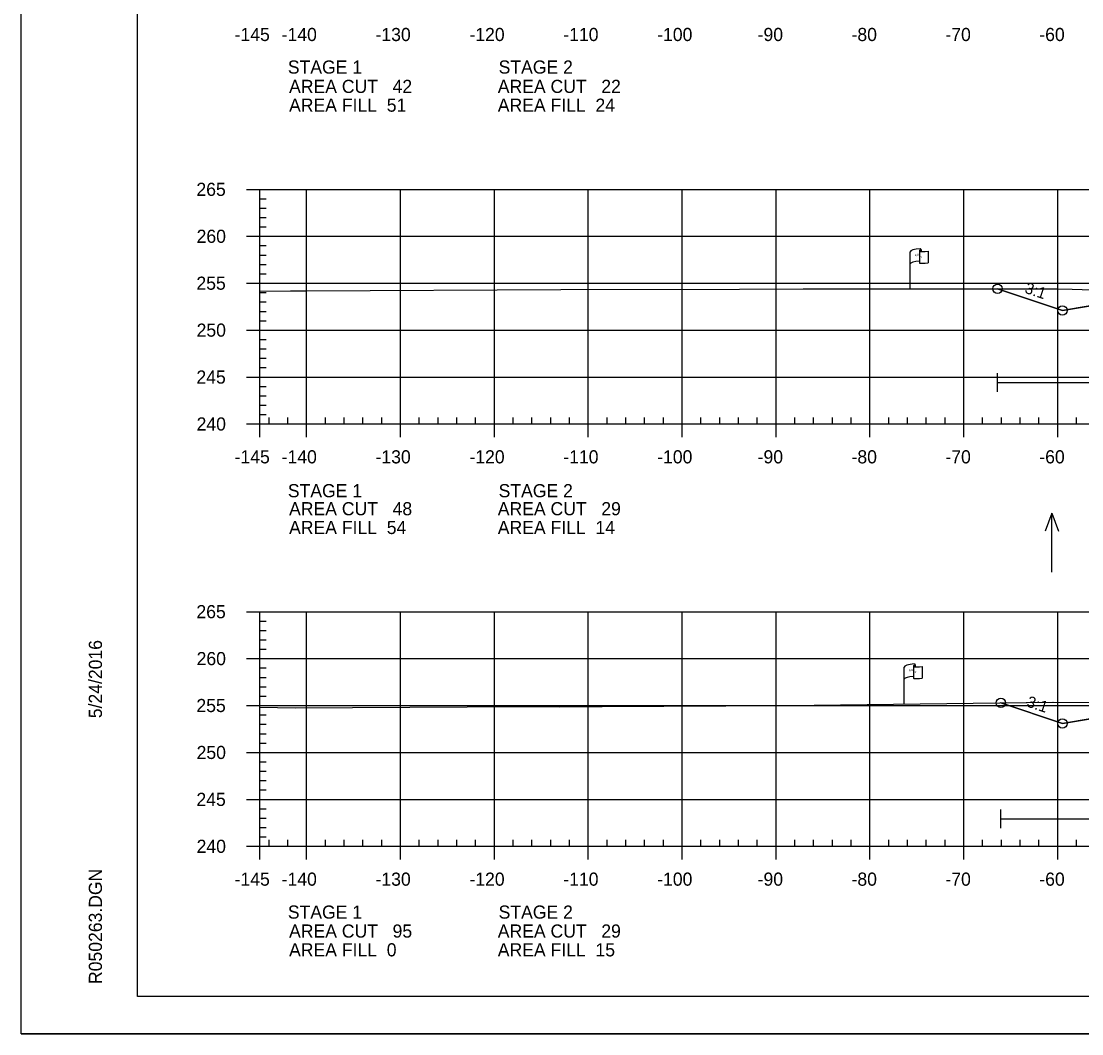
# Model space of a CAD drawing. Extents: x 1365647 to 1367999, y 387113 to 400173.
# Drawn here: x 1365723.7 to 1365836.7, y 389719.5 to 389827.3 of the extents above; entities that cross this region are included whole.
import ezdxf

# ---------------------------------------------------------------- set-up
doc = ezdxf.new("R2010")
doc.units = 0
for name, color, linetype in [('E_Existing ROW', 7, 'Continuous'), ('R_Axis', 7, 'Continuous'), ('R_Axis Annot', 7, 'Continuous'), ('R_Border', 7, 'Continuous'), ('R_Contours', 7, 'Continuous'), ('R_Exist Surface', 7, 'Continuous'), ('R_Fin Surface', 7, 'Continuous'), ('R_Fin Surface Annot', 7, 'Continuous'), ('R_Grid', 7, 'Continuous'), ('R_No Plot', 7, 'Continuous'), ('R_Proposed Const Limits', 7, 'Continuous'), ('R_Water', 7, 'Continuous'), ('R_Water Annot', 7, 'Continuous')]:
    doc.layers.add(name, color=color, linetype=linetype)

msp = doc.modelspace()

# ---------------------------------------------------------------- linework, layer by layer
at = {"layer": 'E_Existing ROW'}
for p, q in [((1365818.37, 389798.83), (1365818.37, 389802.78)), ((1365819.36, 389802.87), (1365819.36, 389802.86)), ((1365819.36, 389802.86), (1365819.36, 389801.63)), ((1365819.53, 389803.03), (1365819.53, 389802.79)), ((1365820.3, 389802.84), (1365820.3, 389801.6)), ((1365817.74, 389754.58), (1365817.74, 389758.53)), ((1365818.74, 389758.62), (1365818.74, 389758.61)), ((1365818.74, 389758.61), (1365818.74, 389757.38)), ((1365818.9, 389758.78), (1365818.9, 389758.54)), ((1365819.67, 389758.59), (1365819.67, 389757.35))]:
    msp.add_line(p, q, dxfattribs=at)
for centre, radius, start, end in [((1365819.44, 389802.87), 0.078, 88.6458, 274.2828), ((1365819.45, 389803.03), 0.0783, 263.0712, 93.9564), ((1365819.44, 389801.63), 0.0783, 180, 273.9564), ((1365818.81, 389758.62), 0.078, 88.6458, 274.2828), ((1365818.83, 389758.78), 0.0783, 263.0712, 93.9564), ((1365818.81, 389757.38), 0.0783, 180, 273.9564)]:
    msp.add_arc(centre, radius, start, end, dxfattribs=at)
for centre, major_axis, ratio, start_param, end_param in [((1365819.95, 389802.82), (-1.58, -0.04), 0.19887, 5.030368, 6.283185), ((1365820.66, 389802.94), (-1.23, -0.13), 0.052933, 0.159456, 1.268315), ((1365819.94, 389801.5), (-1.58, -0.04), 0.19887, 5.083035, 6.194897), ((1365820.66, 389801.7), (-1.23, -0.13), 0.052933, 0.159456, 1.268315), ((1365819.32, 389758.57), (-1.58, -0.04), 0.19887, 5.030368, 6.283185), ((1365820.03, 389758.69), (-1.23, -0.13), 0.052933, 0.159456, 1.268315), ((1365819.32, 389757.26), (-1.58, -0.04), 0.19887, 5.083035, 6.194897), ((1365820.03, 389757.45), (-1.23, -0.13), 0.052933, 0.159456, 1.268315)]:
    msp.add_ellipse(centre, major_axis=major_axis, ratio=ratio, start_param=start_param, end_param=end_param, dxfattribs=at)
at = {"layer": 'R_Axis'}
for p, q in [((1365747.69, 389809.43), (1365749.09, 389809.43)), ((1365749.09, 389784.43), (1365749.09, 389809.43)), ((1365749.09, 389808.43), (1365749.79, 389808.43)), ((1365749.09, 389807.43), (1365749.79, 389807.43)), ((1365749.09, 389806.43), (1365749.79, 389806.43)), ((1365749.09, 389805.43), (1365749.79, 389805.43)), ((1365747.69, 389804.43), (1365749.09, 389804.43)), ((1365749.09, 389803.43), (1365749.79, 389803.43)), ((1365749.09, 389802.43), (1365749.79, 389802.43)), ((1365749.09, 389801.43), (1365749.79, 389801.43)), ((1365749.09, 389800.43), (1365749.79, 389800.43)), ((1365747.69, 389799.43), (1365749.09, 389799.43)), ((1365749.09, 389798.43), (1365749.79, 389798.43)), ((1365749.09, 389797.43), (1365749.79, 389797.43)), ((1365749.09, 389796.43), (1365749.79, 389796.43)), ((1365749.09, 389795.43), (1365749.79, 389795.43)), ((1365747.69, 389794.43), (1365749.09, 389794.43)), ((1365749.09, 389793.43), (1365749.79, 389793.43)), ((1365749.09, 389792.43), (1365749.79, 389792.43)), ((1365749.09, 389791.43), (1365749.79, 389791.43)), ((1365749.09, 389790.43), (1365749.79, 389790.43)), ((1365747.69, 389789.43), (1365749.09, 389789.43)), ((1365749.09, 389788.43), (1365749.79, 389788.43)), ((1365749.09, 389787.43), (1365749.79, 389787.43)), ((1365749.09, 389786.43), (1365749.79, 389786.43)), ((1365747.69, 389784.43), (1365749.09, 389784.43)), ((1365749.09, 389785.43), (1365749.79, 389785.43)), ((1365749.09, 389784.43), (1365749.09, 389785.13)), ((1365749.09, 389784.43), (1366039.09, 389784.43)), ((1365749.09, 389783.03), (1365749.09, 389784.43)), ((1365750.09, 389784.43), (1365750.09, 389785.13)), ((1365752.09, 389784.43), (1365752.09, 389785.13)), ((1365754.09, 389783.03), (1365754.09, 389784.43)), ((1365756.09, 389784.43), (1365756.09, 389785.13)), ((1365758.09, 389784.43), (1365758.09, 389785.13)), ((1365760.09, 389784.43), (1365760.09, 389785.13)), ((1365762.09, 389784.43), (1365762.09, 389785.13)), ((1365764.09, 389783.03), (1365764.09, 389784.43)), ((1365766.09, 389784.43), (1365766.09, 389785.13)), ((1365768.09, 389784.43), (1365768.09, 389785.13)), ((1365770.09, 389784.43), (1365770.09, 389785.13)), ((1365772.09, 389784.43), (1365772.09, 389785.13)), ((1365774.09, 389783.03), (1365774.09, 389784.43)), ((1365776.09, 389784.43), (1365776.09, 389785.13)), ((1365778.09, 389784.43), (1365778.09, 389785.13)), ((1365780.09, 389784.43), (1365780.09, 389785.13)), ((1365782.09, 389784.43), (1365782.09, 389785.13)), ((1365784.09, 389783.03), (1365784.09, 389784.43)), ((1365786.09, 389784.43), (1365786.09, 389785.13)), ((1365788.09, 389784.43), (1365788.09, 389785.13)), ((1365790.09, 389784.43), (1365790.09, 389785.13)), ((1365792.09, 389784.43), (1365792.09, 389785.13)), ((1365794.09, 389783.03), (1365794.09, 389784.43)), ((1365796.09, 389784.43), (1365796.09, 389785.13)), ((1365798.09, 389784.43), (1365798.09, 389785.13)), ((1365800.09, 389784.43), (1365800.09, 389785.13)), ((1365802.09, 389784.43), (1365802.09, 389785.13)), ((1365804.09, 389783.03), (1365804.09, 389784.43)), ((1365806.09, 389784.43), (1365806.09, 389785.13)), ((1365808.09, 389784.43), (1365808.09, 389785.13)), ((1365810.09, 389784.43), (1365810.09, 389785.13)), ((1365812.09, 389784.43), (1365812.09, 389785.13)), ((1365814.09, 389783.03), (1365814.09, 389784.43)), ((1365816.09, 389784.43), (1365816.09, 389785.13)), ((1365818.09, 389784.43), (1365818.09, 389785.13)), ((1365820.09, 389784.43), (1365820.09, 389785.13)), ((1365822.09, 389784.43), (1365822.09, 389785.13)), ((1365824.09, 389783.03), (1365824.09, 389784.43)), ((1365826.09, 389784.43), (1365826.09, 389785.13)), ((1365828.09, 389784.43), (1365828.09, 389785.13)), ((1365830.09, 389784.43), (1365830.09, 389785.13)), ((1365832.09, 389784.43), (1365832.09, 389785.13)), ((1365834.09, 389783.03), (1365834.09, 389784.43)), ((1365836.09, 389784.43), (1365836.09, 389785.13)), ((1365747.69, 389764.43), (1365749.09, 389764.43)), ((1365749.09, 389739.43), (1365749.09, 389764.43)), ((1365749.09, 389763.43), (1365749.79, 389763.43)), ((1365749.09, 389762.43), (1365749.79, 389762.43)), ((1365749.09, 389761.43), (1365749.79, 389761.43)), ((1365749.09, 389760.43), (1365749.79, 389760.43)), ((1365747.69, 389759.43), (1365749.09, 389759.43)), ((1365749.09, 389758.43), (1365749.79, 389758.43)), ((1365749.09, 389757.43), (1365749.79, 389757.43)), ((1365749.09, 389756.43), (1365749.79, 389756.43)), ((1365749.09, 389755.43), (1365749.79, 389755.43)), ((1365747.69, 389754.43), (1365749.09, 389754.43)), ((1365749.09, 389753.43), (1365749.79, 389753.43)), ((1365749.09, 389752.43), (1365749.79, 389752.43)), ((1365749.09, 389751.43), (1365749.79, 389751.43)), ((1365749.09, 389750.43), (1365749.79, 389750.43)), ((1365747.69, 389749.43), (1365749.09, 389749.43)), ((1365749.09, 389748.43), (1365749.79, 389748.43)), ((1365749.09, 389747.43), (1365749.79, 389747.43)), ((1365749.09, 389746.43), (1365749.79, 389746.43)), ((1365749.09, 389745.43), (1365749.79, 389745.43)), ((1365747.69, 389744.43), (1365749.09, 389744.43)), ((1365749.09, 389743.43), (1365749.79, 389743.43)), ((1365749.09, 389742.43), (1365749.79, 389742.43)), ((1365749.09, 389741.43), (1365749.79, 389741.43)), ((1365749.09, 389740.43), (1365749.79, 389740.43)), ((1365747.69, 389739.43), (1365749.09, 389739.43)), ((1365749.09, 389739.43), (1365749.09, 389740.13)), ((1365749.09, 389739.43), (1366039.09, 389739.43)), ((1365749.09, 389738.03), (1365749.09, 389739.43)), ((1365750.09, 389739.43), (1365750.09, 389740.13)), ((1365752.09, 389739.43), (1365752.09, 389740.13)), ((1365754.09, 389738.03), (1365754.09, 389739.43)), ((1365756.09, 389739.43), (1365756.09, 389740.13)), ((1365758.09, 389739.43), (1365758.09, 389740.13)), ((1365760.09, 389739.43), (1365760.09, 389740.13)), ((1365762.09, 389739.43), (1365762.09, 389740.13)), ((1365764.09, 389738.03), (1365764.09, 389739.43)), ((1365766.09, 389739.43), (1365766.09, 389740.13)), ((1365768.09, 389739.43), (1365768.09, 389740.13)), ((1365770.09, 389739.43), (1365770.09, 389740.13)), ((1365772.09, 389739.43), (1365772.09, 389740.13)), ((1365774.09, 389738.03), (1365774.09, 389739.43)), ((1365776.09, 389739.43), (1365776.09, 389740.13)), ((1365778.09, 389739.43), (1365778.09, 389740.13)), ((1365780.09, 389739.43), (1365780.09, 389740.13)), ((1365782.09, 389739.43), (1365782.09, 389740.13)), ((1365784.09, 389738.03), (1365784.09, 389739.43)), ((1365786.09, 389739.43), (1365786.09, 389740.13)), ((1365788.09, 389739.43), (1365788.09, 389740.13)), ((1365790.09, 389739.43), (1365790.09, 389740.13)), ((1365792.09, 389739.43), (1365792.09, 389740.13)), ((1365794.09, 389738.03), (1365794.09, 389739.43)), ((1365796.09, 389739.43), (1365796.09, 389740.13)), ((1365798.09, 389739.43), (1365798.09, 389740.13)), ((1365800.09, 389739.43), (1365800.09, 389740.13)), ((1365802.09, 389739.43), (1365802.09, 389740.13)), ((1365804.09, 389738.03), (1365804.09, 389739.43)), ((1365806.09, 389739.43), (1365806.09, 389740.13)), ((1365808.09, 389739.43), (1365808.09, 389740.13)), ((1365810.09, 389739.43), (1365810.09, 389740.13)), ((1365812.09, 389739.43), (1365812.09, 389740.13)), ((1365814.09, 389738.03), (1365814.09, 389739.43)), ((1365816.09, 389739.43), (1365816.09, 389740.13)), ((1365818.09, 389739.43), (1365818.09, 389740.13)), ((1365820.09, 389739.43), (1365820.09, 389740.13)), ((1365822.09, 389739.43), (1365822.09, 389740.13)), ((1365824.09, 389738.03), (1365824.09, 389739.43)), ((1365826.09, 389739.43), (1365826.09, 389740.13)), ((1365828.09, 389739.43), (1365828.09, 389740.13)), ((1365830.09, 389739.43), (1365830.09, 389740.13)), ((1365832.09, 389739.43), (1365832.09, 389740.13)), ((1365834.09, 389738.03), (1365834.09, 389739.43)), ((1365836.09, 389739.43), (1365836.09, 389740.13))]:
    msp.add_line(p, q, dxfattribs=at)
at = {"layer": 'R_Border'}
for p, q in [((1365736.09, 389723.43), (1365736.09, 389928.89)), ((1365736.09, 389723.43), (1365736.09, 389723.43)), ((1366052.27, 389723.43), (1365736.09, 389723.43))]:
    msp.add_line(p, q, dxfattribs=at)
at = {"layer": 'R_Contours'}
for points in [[(1365827.68, 389798.84), (1365829.19, 389798.84), (1365834.12, 389798.83), (1365835.63, 389798.78), (1365845.24, 389798.46), (1365846.17, 389798.46), (1365834.59, 389796.53)], [(1365828.04, 389754.71), (1365833.56, 389754.77), (1365833.58, 389754.77), (1365833.6, 389754.77), (1365842.39, 389754.76), (1365845.54, 389754.67), (1365847.23, 389754.63), (1365834.59, 389752.52)]]:
    msp.add_lwpolyline(points, close=True, dxfattribs=at)
at = {"layer": 'R_Exist Surface'}
for points in [[(1365749.09, 389798.59), (1365752.37, 389798.62), (1365753.26, 389798.62), (1365754.08, 389798.63), (1365781.15, 389798.77), (1365800.21, 389798.78), (1365806.98, 389798.82), (1365829.19, 389798.84), (1365834.12, 389798.83), (1365835.63, 389798.78), (1365845.24, 389798.46)], [(1365749.09, 389754.24), (1365752.87, 389754.2), (1365777.31, 389754.31), (1365781, 389754.29), (1365785.56, 389754.33), (1365805.32, 389754.43), (1365833.56, 389754.77), (1365833.58, 389754.77), (1365833.6, 389754.77), (1365842.39, 389754.76)]]:
    msp.add_lwpolyline(points, dxfattribs=at)
at = {"layer": 'R_Fin Surface'}
for points in [[(1365827.68, 389798.84), (1365834.59, 389796.53), (1365852.3, 389799.48), (1365856.59, 389800.2), (1365862.59, 389800.44), (1365864.59, 389800.48), (1365894.09, 389801.07), (1365923.59, 389800.48), (1365925.59, 389800.44), (1365931.59, 389800.2), (1365935.89, 389799.48), (1365953.59, 389796.53), (1365964.81, 389800.27)], [(1365827.68, 389798.84), (1365834.59, 389796.53), (1365847.47, 389798.68), (1365856.59, 389800.2), (1365862.59, 389800.44), (1365864.59, 389800.48), (1365894.09, 389801.07), (1365923.59, 389800.48), (1365925.59, 389800.44), (1365931.59, 389800.2), (1365940.72, 389798.68), (1365953.59, 389796.53), (1365964.81, 389800.27)], [(1365828.04, 389754.71), (1365834.59, 389752.52), (1365852.3, 389755.47), (1365856.59, 389756.19), (1365862.59, 389756.43), (1365864.59, 389756.47), (1365894.09, 389757.06), (1365923.59, 389756.47), (1365925.59, 389756.43), (1365931.59, 389756.19), (1365935.89, 389755.47), (1365953.59, 389752.52), (1365964.98, 389756.32)], [(1365828.04, 389754.71), (1365834.59, 389752.52), (1365847.47, 389754.67), (1365856.59, 389756.19), (1365862.59, 389756.43), (1365864.59, 389756.47), (1365894.09, 389757.06), (1365923.59, 389756.47), (1365925.59, 389756.43), (1365931.59, 389756.19), (1365940.72, 389754.67), (1365953.59, 389752.52), (1365964.98, 389756.32)]]:
    msp.add_lwpolyline(points, dxfattribs=at)
at = {"layer": 'R_Grid'}
for p, q in [((1365749.09, 389809.43), (1366039.09, 389809.43)), ((1365749.09, 389784.43), (1365749.09, 389809.43)), ((1365754.09, 389784.43), (1365754.09, 389809.43)), ((1365764.09, 389784.43), (1365764.09, 389809.43)), ((1365774.09, 389784.43), (1365774.09, 389809.43)), ((1365784.09, 389784.43), (1365784.09, 389809.43)), ((1365794.09, 389784.43), (1365794.09, 389809.43)), ((1365804.09, 389784.43), (1365804.09, 389809.43)), ((1365814.09, 389784.43), (1365814.09, 389809.43)), ((1365824.09, 389784.43), (1365824.09, 389809.43)), ((1365834.09, 389784.43), (1365834.09, 389809.43)), ((1365749.09, 389804.43), (1366039.09, 389804.43)), ((1365749.09, 389799.43), (1366039.09, 389799.43)), ((1365749.09, 389794.43), (1366039.09, 389794.43)), ((1365749.09, 389789.43), (1366039.09, 389789.43)), ((1365749.09, 389784.43), (1366039.09, 389784.43)), ((1365749.09, 389764.43), (1366039.09, 389764.43)), ((1365749.09, 389739.43), (1365749.09, 389764.43)), ((1365754.09, 389739.43), (1365754.09, 389764.43)), ((1365764.09, 389739.43), (1365764.09, 389764.43)), ((1365774.09, 389739.43), (1365774.09, 389764.43)), ((1365784.09, 389739.43), (1365784.09, 389764.43)), ((1365794.09, 389739.43), (1365794.09, 389764.43)), ((1365804.09, 389739.43), (1365804.09, 389764.43)), ((1365814.09, 389739.43), (1365814.09, 389764.43)), ((1365824.09, 389739.43), (1365824.09, 389764.43)), ((1365834.09, 389739.43), (1365834.09, 389764.43)), ((1365749.09, 389759.43), (1366039.09, 389759.43)), ((1365749.09, 389754.43), (1366039.09, 389754.43)), ((1365749.09, 389749.43), (1366039.09, 389749.43)), ((1365749.09, 389744.43), (1366039.09, 389744.43)), ((1365749.09, 389739.43), (1366039.09, 389739.43))]:
    msp.add_line(p, q, dxfattribs=at)
at = {"layer": 'R_No Plot'}
msp.add_line((1365723.69, 389719.46), (1366057.03, 389719.46), dxfattribs=at)
msp.add_lwpolyline([(1365723.69, 389932.79), (1366057.03, 389932.79), (1366057.03, 389719.45), (1365723.69, 389719.45)], close=True, dxfattribs=at)
for centre in [(1365827.68, 389798.84), (1365827.68, 389798.84), (1365834.59, 389796.53), (1365834.59, 389796.53), (1365834.59, 389796.53), (1365834.59, 389796.53), (1365834.59, 389796.53), (1365828.04, 389754.71), (1365828.04, 389754.71), (1365834.59, 389752.52), (1365834.59, 389752.52), (1365834.59, 389752.52), (1365834.59, 389752.52), (1365834.59, 389752.52)]:
    msp.add_circle(centre, 0.5, dxfattribs=at)
at = {"layer": 'R_Proposed Const Limits'}
for points in [[(1365856.59, 389800.2), (1365834.59, 389796.53), (1365827.68, 389798.84)], [(1365856.59, 389756.19), (1365834.59, 389752.52), (1365828.04, 389754.71)]]:
    msp.add_lwpolyline(points, dxfattribs=at)
at = {"layer": 'R_Water'}
for p, q in [((1365827.68, 389787.84), (1365827.68, 389789.84)), ((1365827.68, 389788.84), (1365882.77, 389788.84)), ((1365828.04, 389741.35), (1365828.04, 389743.35)), ((1365828.04, 389742.35), (1365882.76, 389742.35))]:
    msp.add_line(p, q, dxfattribs=at)
at = {"layer": 'R_Water Annot'}
for p, q in [((1365833.46, 389774.93), (1365832.76, 389773.01)), ((1365833.46, 389768.65), (1365833.46, 389774.93)), ((1365833.46, 389774.93), (1365834.16, 389773.01))]:
    msp.add_line(p, q, dxfattribs=at)

# ---------------------------------------------------------------- texts
at = {"layer": 'E_Existing ROW'}
for s, height, rotation, p in [('R ', 0.2, 9.9884, (1365818.89, 389802.28)), (' O', 0.2, 9.9884, (1365819.03, 389802.33)), ('DWB 11-9-07', 0.001, 90, (1365819.53, 389802.79)), ('W', 0.2, 351.1788, (1365819.36, 389802.16)), ('DWB 11-9-07', 0.001, 5.0717, (1365820.29, 389801.6)), ('DWB 11-9-07', 0.001, 90, (1365818.37, 389798.83)), ('DWB 11-9-07', 0.001, 90, (1365818.9, 389758.54)), ('R ', 0.2, 9.9884, (1365818.26, 389758.03)), (' O', 0.2, 9.9884, (1365818.41, 389758.08)), ('W', 0.2, 351.1788, (1365818.74, 389757.91)), ('DWB 11-9-07', 0.001, 5.0717, (1365819.66, 389757.35)), ('DWB 11-9-07', 0.001, 90, (1365817.74, 389754.58))]:
    msp.add_text(s, height=height, rotation=rotation, dxfattribs=at).set_placement(p)
at = {"layer": 'R_Axis Annot'}
for s, p in [('-145', (1365746.42, 389825.23)), ('-140', (1365751.43, 389825.23)), ('-130', (1365761.43, 389825.23)), ('-120', (1365771.43, 389825.23)), ('-110', (1365781.43, 389825.23)), ('-100', (1365791.43, 389825.23)), ('-90', (1365802.13, 389825.23)), ('-80', (1365812.13, 389825.23)), ('-70', (1365822.13, 389825.23)), ('-60', (1365832.13, 389825.23)), ('STAGE 1', (1365752.09, 389821.76)), ('STAGE 2', (1365774.54, 389821.76)), ('AREA CUT   42', (1365752.22, 389819.7)), ('AREA CUT   22', (1365774.45, 389819.7)), ('AREA FILL  51', (1365752.22, 389817.7)), ('AREA FILL  24', (1365774.45, 389817.7)), ('265', (1365742.35, 389808.73)), ('260', (1365742.37, 389803.73)), ('255', (1365742.35, 389798.73)), ('250', (1365742.37, 389793.73)), ('245', (1365742.35, 389788.73)), ('240', (1365742.37, 389783.73)), ('-145', (1365746.42, 389780.23)), ('-140', (1365751.43, 389780.23)), ('-130', (1365761.43, 389780.23)), ('-120', (1365771.43, 389780.23)), ('-110', (1365781.43, 389780.23)), ('-100', (1365791.43, 389780.23)), ('-90', (1365802.13, 389780.23)), ('-80', (1365812.13, 389780.23)), ('-70', (1365822.13, 389780.23)), ('-60', (1365832.13, 389780.23)), ('STAGE 1', (1365752.09, 389776.62)), ('STAGE 2', (1365774.54, 389776.62)), ('AREA CUT   48', (1365752.22, 389774.7)), ('AREA CUT   29', (1365774.45, 389774.7)), ('AREA FILL  54', (1365752.22, 389772.7)), ('AREA FILL  14', (1365774.45, 389772.7)), ('265', (1365742.35, 389763.73)), ('260', (1365742.37, 389758.73)), ('255', (1365742.35, 389753.73)), ('250', (1365742.37, 389748.73)), ('245', (1365742.35, 389743.73)), ('240', (1365742.37, 389738.73)), ('-145', (1365746.42, 389735.23)), ('-140', (1365751.43, 389735.23)), ('-130', (1365761.43, 389735.23)), ('-120', (1365771.43, 389735.23)), ('-110', (1365781.43, 389735.23)), ('-100', (1365791.43, 389735.23)), ('-90', (1365802.13, 389735.23)), ('-80', (1365812.13, 389735.23)), ('-70', (1365822.13, 389735.23)), ('-60', (1365832.13, 389735.23)), ('STAGE 1', (1365752.09, 389731.72)), ('STAGE 2', (1365774.54, 389731.72)), ('AREA CUT   95', (1365752.22, 389729.7)), ('AREA CUT   29', (1365774.45, 389729.7)), ('AREA FILL  0', (1365752.22, 389727.7)), ('AREA FILL  15', (1365774.45, 389727.7))]:
    msp.add_text(s, height=1.4, dxfattribs=at).set_placement(p)
at = {"layer": 'R_Border'}
for s, p in [('5/24/2016', (1365732.29, 389753.08)), ('R050263.DGN', (1365732.29, 389724.76))]:
    msp.add_text(s, height=1.4, rotation=90, dxfattribs=at).set_placement(p)
at = {"layer": 'R_Fin Surface Annot'}
for p in [(1365830.5, 389798.42), (1365830.69, 389754.35)]:
    msp.add_text('3:1', height=1.2, rotation=341.5651, dxfattribs=at).set_placement(p)

doc.saveas('drawing.dxf')
